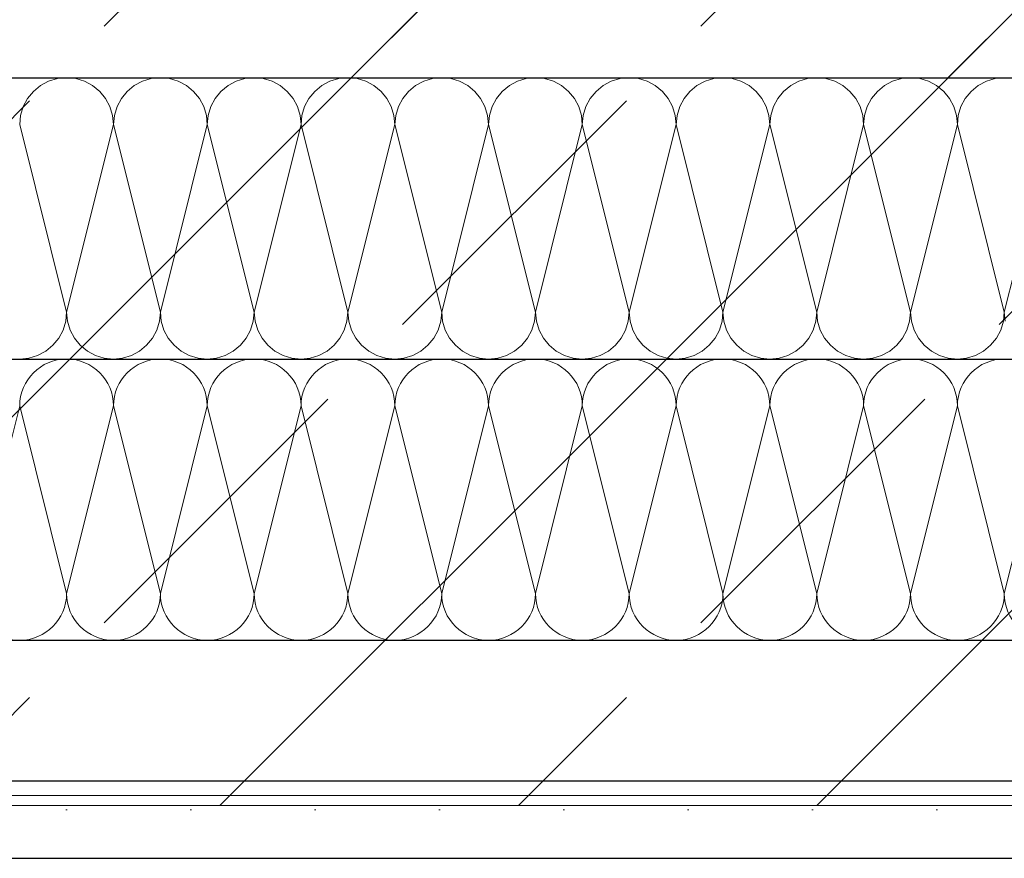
# Model space of a CAD drawing. Header units: metres. Extents: x -89 to 754, y -195 to 69.
# Tile 321 of 327: x 744.418 to 744.698, y -189.704 to -189.466. Entities that reach past the tile are written whole.
import ezdxf

# ---------------------------------------------------------------- set-up
doc = ezdxf.new("R2010")
doc.units = ezdxf.units.M
doc.header["$MEASUREMENT"] = 0
doc.layers.add('Neubau_10 Wand außen', color=7, linetype='Continuous')
pattern_1 = [(44.99999999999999, (711.8164932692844, -194.5164329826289), (-0.08485281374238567, 0.08485281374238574), []), (44.99999999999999, (711.7740668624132, -194.4740065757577), (-0.08485281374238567, 0.08485281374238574), [0.09, -0.03])]

# ---------------------------------------------------------------- blocks, each defined once
blk = doc.blocks.new('*X904', base_point=(711.8164932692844, -194.5164329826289))
at = {"layer": 'Neubau_10 Wand außen', "color": 8, "linetype": 'Continuous', "lineweight": 18}
for p, q in [((744.4051232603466, -189.628908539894), (744.41845659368, -189.5755752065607)), ((744.4317899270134, -189.628908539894), (744.41845659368, -189.5755752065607)), ((744.4317899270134, -189.628908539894), (744.4451232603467, -189.5755752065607)), ((744.45845659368, -189.628908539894), (744.4451232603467, -189.5755752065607)), ((744.45845659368, -189.628908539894), (744.4717899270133, -189.5755752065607)), ((744.4851232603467, -189.628908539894), (744.4717899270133, -189.5755752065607)), ((744.4851232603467, -189.628908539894), (744.49845659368, -189.5755752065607)), ((744.5117899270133, -189.628908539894), (744.49845659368, -189.5755752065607)), ((744.5117899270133, -189.628908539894), (744.5251232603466, -189.5755752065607)), ((744.5384565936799, -189.628908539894), (744.5251232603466, -189.5755752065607)), ((744.5384565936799, -189.628908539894), (744.5517899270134, -189.5755752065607)), ((744.5651232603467, -189.628908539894), (744.5517899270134, -189.5755752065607)), ((744.5651232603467, -189.628908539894), (744.57845659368, -189.5755752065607)), ((744.5917899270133, -189.628908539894), (744.57845659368, -189.5755752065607)), ((744.5917899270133, -189.628908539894), (744.6051232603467, -189.5755752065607)), ((744.61845659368, -189.628908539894), (744.6051232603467, -189.5755752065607)), ((744.61845659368, -189.628908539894), (744.6317899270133, -189.5755752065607)), ((744.6451232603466, -189.628908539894), (744.6317899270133, -189.5755752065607)), ((744.6451232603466, -189.628908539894), (744.65845659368, -189.5755752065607)), ((744.6717899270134, -189.628908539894), (744.65845659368, -189.5755752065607)), ((744.6717899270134, -189.628908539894), (744.6851232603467, -189.5755752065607)), ((744.69845659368, -189.628908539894), (744.6851232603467, -189.5755752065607)), ((744.69845659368, -189.628908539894), (744.7117899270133, -189.5755752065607))]:
    blk.add_line(p, q, dxfattribs=at)
for centre, radius, start, end in [((744.4317899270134, -189.5755752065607), 0.01333333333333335, 90, 180), ((744.4317899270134, -189.5755752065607), 0.01333333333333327, 0, 90), ((744.45845659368, -189.5755752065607), 0.01333333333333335, 90, 180), ((744.45845659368, -189.5755752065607), 0.01333333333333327, 0, 90), ((744.4851232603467, -189.5755752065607), 0.01333333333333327, 90, 180), ((744.4851232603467, -189.5755752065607), 0.01333333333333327, 0, 90), ((744.5117899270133, -189.5755752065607), 0.01333333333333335, 90, 180), ((744.5117899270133, -189.5755752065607), 0.01333333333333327, 0, 90), ((744.5384565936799, -189.5755752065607), 0.01333333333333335, 90, 180), ((744.5384565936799, -189.5755752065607), 0.01333333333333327, 0, 90), ((744.5651232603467, -189.5755752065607), 0.01333333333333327, 90, 180), ((744.5651232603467, -189.5755752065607), 0.01333333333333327, 0, 90), ((744.5917899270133, -189.5755752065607), 0.01333333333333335, 90, 180), ((744.5917899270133, -189.5755752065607), 0.01333333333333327, 0, 90), ((744.61845659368, -189.5755752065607), 0.01333333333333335, 90, 180), ((744.61845659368, -189.5755752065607), 0.01333333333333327, 0, 90), ((744.6451232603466, -189.5755752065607), 0.01333333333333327, 90, 180), ((744.6451232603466, -189.5755752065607), 0.01333333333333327, 0, 90), ((744.6717899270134, -189.5755752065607), 0.01333333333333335, 90, 180), ((744.6717899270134, -189.5755752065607), 0.01333333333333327, 0, 90), ((744.69845659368, -189.5755752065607), 0.01333333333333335, 90, 180), ((744.69845659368, -189.5755752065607), 0.01333333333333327, 0, 90), ((744.41845659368, -189.628908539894), 0.01333333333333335, 180, 270), ((744.41845659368, -189.628908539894), 0.01333333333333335, 270, 0), ((744.4451232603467, -189.628908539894), 0.01333333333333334, 180, 270), ((744.4451232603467, -189.628908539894), 0.01333333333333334, 270, 0), ((744.4717899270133, -189.628908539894), 0.01333333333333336, 180, 270), ((744.4717899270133, -189.628908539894), 0.01333333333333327, 270, 0), ((744.49845659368, -189.628908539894), 0.01333333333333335, 180, 270), ((744.49845659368, -189.628908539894), 0.01333333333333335, 270, 0), ((744.5251232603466, -189.628908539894), 0.01333333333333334, 180, 270), ((744.5251232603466, -189.628908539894), 0.01333333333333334, 270, 0), ((744.5517899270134, -189.628908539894), 0.01333333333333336, 180, 270), ((744.5517899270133, -189.628908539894), 0.01333333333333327, 270, 0), ((744.57845659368, -189.628908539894), 0.01333333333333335, 180, 270), ((744.57845659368, -189.628908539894), 0.01333333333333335, 270, 0), ((744.6051232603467, -189.628908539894), 0.01333333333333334, 180, 270), ((744.6051232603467, -189.628908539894), 0.01333333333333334, 270, 0), ((744.6317899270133, -189.628908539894), 0.01333333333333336, 180, 270), ((744.6317899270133, -189.628908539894), 0.01333333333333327, 270, 0), ((744.65845659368, -189.628908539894), 0.01333333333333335, 180, 270), ((744.65845659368, -189.628908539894), 0.01333333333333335, 270, 0), ((744.6851232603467, -189.628908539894), 0.01333333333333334, 180, 270), ((744.6851232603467, -189.628908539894), 0.01333333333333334, 270, 0), ((744.7117899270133, -189.628908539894), 0.01333333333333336, 180, 270)]:
    blk.add_arc(centre, radius, start, end, dxfattribs=at)
blk = doc.blocks.new('*X905', base_point=(711.8164932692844, -194.5164329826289))
at = {"layer": 'Neubau_10 Wand außen', "color": 8, "linetype": 'Continuous', "lineweight": 18}
for p, q in [((744.4266874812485, -189.4832568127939), (744.4243823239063, -189.4844889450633)), ((744.4291887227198, -189.4824980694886), (744.4266874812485, -189.4832568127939)), ((744.4317899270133, -189.4822418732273), (744.4291887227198, -189.4824980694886)), ((744.4343911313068, -189.4824980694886), (744.4317899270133, -189.4822418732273)), ((744.4368923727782, -189.4832568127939), (744.4343911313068, -189.4824980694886)), ((744.4391975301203, -189.4844889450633), (744.4368923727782, -189.4832568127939)), ((744.4533541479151, -189.4832568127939), (744.451048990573, -189.4844889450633)), ((744.4558553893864, -189.4824980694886), (744.4533541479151, -189.4832568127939)), ((744.45845659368, -189.4822418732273), (744.4558553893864, -189.4824980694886)), ((744.4610577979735, -189.4824980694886), (744.45845659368, -189.4822418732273)), ((744.4635590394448, -189.4832568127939), (744.4610577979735, -189.4824980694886)), ((744.4658641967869, -189.4844889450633), (744.4635590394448, -189.4832568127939)), ((744.4800208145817, -189.4832568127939), (744.4777156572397, -189.4844889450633)), ((744.4825220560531, -189.4824980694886), (744.4800208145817, -189.4832568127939)), ((744.4851232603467, -189.4822418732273), (744.4825220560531, -189.4824980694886)), ((744.4877244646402, -189.4824980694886), (744.4851232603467, -189.4822418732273)), ((744.4902257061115, -189.4832568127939), (744.4877244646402, -189.4824980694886)), ((744.4925308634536, -189.4844889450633), (744.4902257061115, -189.4832568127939)), ((744.5066874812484, -189.4832568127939), (744.5043823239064, -189.4844889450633)), ((744.5091887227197, -189.4824980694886), (744.5066874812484, -189.4832568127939)), ((744.5117899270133, -189.4822418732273), (744.5091887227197, -189.4824980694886)), ((744.5143911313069, -189.4824980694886), (744.5117899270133, -189.4822418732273)), ((744.5168923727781, -189.4832568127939), (744.5143911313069, -189.4824980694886)), ((744.5191975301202, -189.4844889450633), (744.5168923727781, -189.4832568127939)), ((744.5333541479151, -189.4832568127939), (744.531048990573, -189.4844889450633)), ((744.5358553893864, -189.4824980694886), (744.5333541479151, -189.4832568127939)), ((744.5384565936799, -189.4822418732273), (744.5358553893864, -189.4824980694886)), ((744.5410577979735, -189.4824980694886), (744.5384565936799, -189.4822418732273)), ((744.5435590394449, -189.4832568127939), (744.5410577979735, -189.4824980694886)), ((744.5458641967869, -189.4844889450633), (744.5435590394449, -189.4832568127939)), ((744.5600208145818, -189.4832568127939), (744.5577156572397, -189.4844889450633)), ((744.5625220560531, -189.4824980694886), (744.5600208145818, -189.4832568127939)), ((744.5651232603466, -189.4822418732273), (744.5625220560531, -189.4824980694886)), ((744.5677244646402, -189.4824980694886), (744.5651232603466, -189.4822418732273)), ((744.5702257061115, -189.4832568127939), (744.5677244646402, -189.4824980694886)), ((744.5725308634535, -189.4844889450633), (744.5702257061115, -189.4832568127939)), ((744.5866874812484, -189.4832568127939), (744.5843823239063, -189.4844889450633)), ((744.5891887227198, -189.4824980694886), (744.5866874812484, -189.4832568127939)), ((744.5917899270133, -189.4822418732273), (744.5891887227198, -189.4824980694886)), ((744.5943911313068, -189.4824980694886), (744.5917899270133, -189.4822418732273)), ((744.5968923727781, -189.4832568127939), (744.5943911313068, -189.4824980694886)), ((744.5991975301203, -189.4844889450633), (744.5968923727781, -189.4832568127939)), ((744.6133541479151, -189.4832568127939), (744.6110489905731, -189.4844889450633)), ((744.6158553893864, -189.4824980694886), (744.6133541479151, -189.4832568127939)), ((744.61845659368, -189.4822418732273), (744.6158553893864, -189.4824980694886)), ((744.6210577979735, -189.4824980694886), (744.61845659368, -189.4822418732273)), ((744.6235590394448, -189.4832568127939), (744.6210577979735, -189.4824980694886)), ((744.6258641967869, -189.4844889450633), (744.6235590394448, -189.4832568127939)), ((744.6400208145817, -189.4832568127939), (744.6377156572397, -189.4844889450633)), ((744.642522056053, -189.4824980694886), (744.6400208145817, -189.4832568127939)), ((744.6451232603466, -189.4822418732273), (744.642522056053, -189.4824980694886)), ((744.6477244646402, -189.4824980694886), (744.6451232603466, -189.4822418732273)), ((744.6502257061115, -189.4832568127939), (744.6477244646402, -189.4824980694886)), ((744.6525308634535, -189.4844889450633), (744.6502257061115, -189.4832568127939)), ((744.6666874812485, -189.4832568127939), (744.6643823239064, -189.4844889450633)), ((744.6691887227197, -189.4824980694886), (744.6666874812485, -189.4832568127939)), ((744.6717899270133, -189.4822418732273), (744.6691887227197, -189.4824980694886)), ((744.6743911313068, -189.4824980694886), (744.6717899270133, -189.4822418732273)), ((744.6768923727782, -189.4832568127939), (744.6743911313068, -189.4824980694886)), ((744.6791975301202, -189.4844889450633), (744.6768923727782, -189.4832568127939)), ((744.6933541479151, -189.4832568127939), (744.691048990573, -189.4844889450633)), ((744.6958553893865, -189.4824980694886), (744.6933541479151, -189.4832568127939)), ((744.6984565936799, -189.4822418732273), (744.6958553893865, -189.4824980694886)), ((744.7010577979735, -189.4824980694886), (744.69845659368, -189.4822418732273)), ((744.4223618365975, -189.4861471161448), (744.4207036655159, -189.4881676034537)), ((744.4243823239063, -189.4844889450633), (744.4223618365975, -189.4861471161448)), ((744.4412180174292, -189.4861471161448), (744.4391975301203, -189.4844889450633)), ((744.4428761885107, -189.4881676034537), (744.4412180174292, -189.4861471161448)), ((744.4490285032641, -189.4861471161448), (744.4473703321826, -189.4881676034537)), ((744.451048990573, -189.4844889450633), (744.4490285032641, -189.4861471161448)), ((744.4678846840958, -189.4861471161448), (744.4658641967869, -189.4844889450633)), ((744.4695428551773, -189.4881676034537), (744.4678846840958, -189.4861471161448)), ((744.4756951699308, -189.4861471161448), (744.4740369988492, -189.4881676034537)), ((744.4777156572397, -189.4844889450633), (744.4756951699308, -189.4861471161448)), ((744.4945513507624, -189.4861471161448), (744.4925308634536, -189.4844889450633)), ((744.496209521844, -189.4881676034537), (744.4945513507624, -189.4861471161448)), ((744.5023618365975, -189.4861471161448), (744.500703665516, -189.4881676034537)), ((744.5043823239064, -189.4844889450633), (744.5023618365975, -189.4861471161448)), ((744.5212180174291, -189.4861471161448), (744.5191975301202, -189.4844889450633)), ((744.5228761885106, -189.4881676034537), (744.5212180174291, -189.4861471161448)), ((744.5290285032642, -189.4861471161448), (744.5273703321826, -189.4881676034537)), ((744.531048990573, -189.4844889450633), (744.5290285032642, -189.4861471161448)), ((744.5478846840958, -189.4861471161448), (744.5458641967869, -189.4844889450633)), ((744.5495428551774, -189.4881676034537), (744.5478846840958, -189.4861471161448)), ((744.5556951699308, -189.4861471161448), (744.5540369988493, -189.4881676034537)), ((744.5577156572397, -189.4844889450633), (744.5556951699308, -189.4861471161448)), ((744.5745513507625, -189.4861471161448), (744.5725308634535, -189.4844889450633)), ((744.576209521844, -189.4881676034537), (744.5745513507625, -189.4861471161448)), ((744.5823618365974, -189.4861471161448), (744.5807036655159, -189.4881676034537)), ((744.5843823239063, -189.4844889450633), (744.5823618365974, -189.4861471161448)), ((744.6012180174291, -189.4861471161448), (744.5991975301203, -189.4844889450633)), ((744.6028761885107, -189.4881676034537), (744.6012180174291, -189.4861471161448)), ((744.6090285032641, -189.4861471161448), (744.6073703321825, -189.4881676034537)), ((744.6110489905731, -189.4844889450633), (744.6090285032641, -189.4861471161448)), ((744.6278846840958, -189.4861471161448), (744.6258641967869, -189.4844889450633)), ((744.6295428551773, -189.4881676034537), (744.6278846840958, -189.4861471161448)), ((744.6356951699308, -189.4861471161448), (744.6340369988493, -189.4881676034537)), ((744.6377156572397, -189.4844889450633), (744.6356951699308, -189.4861471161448)), ((744.6545513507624, -189.4861471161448), (744.6525308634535, -189.4844889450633)), ((744.656209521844, -189.4881676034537), (744.6545513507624, -189.4861471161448)), ((744.6623618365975, -189.4861471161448), (744.6607036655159, -189.4881676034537)), ((744.6643823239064, -189.4844889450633), (744.6623618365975, -189.4861471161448)), ((744.6812180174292, -189.4861471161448), (744.6791975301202, -189.4844889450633)), ((744.6828761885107, -189.4881676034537), (744.6812180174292, -189.4861471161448)), ((744.6890285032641, -189.4861471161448), (744.6873703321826, -189.4881676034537)), ((744.691048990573, -189.4844889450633), (744.6890285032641, -189.4861471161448)), ((744.4207036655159, -189.4881676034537), (744.4194715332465, -189.4904727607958)), ((744.4441083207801, -189.4904727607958), (744.4428761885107, -189.4881676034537)), ((744.4473703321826, -189.4881676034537), (744.4461381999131, -189.4904727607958)), ((744.4707749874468, -189.4904727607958), (744.4695428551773, -189.4881676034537)), ((744.4740369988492, -189.4881676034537), (744.4728048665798, -189.4904727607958)), ((744.4974416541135, -189.4904727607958), (744.496209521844, -189.4881676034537)), ((744.500703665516, -189.4881676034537), (744.4994715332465, -189.4904727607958)), ((744.5241083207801, -189.4904727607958), (744.5228761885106, -189.4881676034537)), ((744.5273703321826, -189.4881676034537), (744.5261381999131, -189.4904727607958)), ((744.5507749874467, -189.4904727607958), (744.5495428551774, -189.4881676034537)), ((744.5540369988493, -189.4881676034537), (744.5528048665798, -189.4904727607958)), ((744.5774416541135, -189.4904727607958), (744.576209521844, -189.4881676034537)), ((744.5807036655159, -189.4881676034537), (744.5794715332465, -189.4904727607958)), ((744.6041083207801, -189.4904727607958), (744.6028761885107, -189.4881676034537)), ((744.6073703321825, -189.4881676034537), (744.6061381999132, -189.4904727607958)), ((744.6307749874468, -189.4904727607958), (744.6295428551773, -189.4881676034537)), ((744.6340369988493, -189.4881676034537), (744.6328048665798, -189.4904727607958)), ((744.6574416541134, -189.4904727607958), (744.656209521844, -189.4881676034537)), ((744.6607036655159, -189.4881676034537), (744.6594715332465, -189.4904727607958)), ((744.6841083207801, -189.4904727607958), (744.6828761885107, -189.4881676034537)), ((744.6873703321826, -189.4881676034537), (744.6861381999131, -189.4904727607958)), ((744.4194715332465, -189.4904727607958), (744.4187127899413, -189.4929740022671)), ((744.4448670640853, -189.4929740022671), (744.4441083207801, -189.4904727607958)), ((744.4461381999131, -189.4904727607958), (744.445379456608, -189.4929740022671)), ((744.471533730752, -189.4929740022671), (744.4707749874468, -189.4904727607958)), ((744.4728048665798, -189.4904727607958), (744.4720461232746, -189.4929740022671)), ((744.4982003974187, -189.4929740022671), (744.4974416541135, -189.4904727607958)), ((744.4994715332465, -189.4904727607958), (744.4987127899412, -189.4929740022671)), ((744.5248670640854, -189.4929740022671), (744.5241083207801, -189.4904727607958)), ((744.5261381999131, -189.4904727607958), (744.5253794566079, -189.4929740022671)), ((744.551533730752, -189.4929740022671), (744.5507749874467, -189.4904727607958)), ((744.5528048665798, -189.4904727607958), (744.5520461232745, -189.4929740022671)), ((744.5782003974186, -189.4929740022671), (744.5774416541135, -189.4904727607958)), ((744.5794715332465, -189.4904727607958), (744.5787127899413, -189.4929740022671)), ((744.6048670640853, -189.4929740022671), (744.6041083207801, -189.4904727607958)), ((744.6061381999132, -189.4904727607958), (744.6053794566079, -189.4929740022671)), ((744.631533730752, -189.4929740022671), (744.6307749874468, -189.4904727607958)), ((744.6328048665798, -189.4904727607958), (744.6320461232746, -189.4929740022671)), ((744.6582003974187, -189.4929740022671), (744.6574416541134, -189.4904727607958)), ((744.6594715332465, -189.4904727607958), (744.6587127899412, -189.4929740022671)), ((744.6848670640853, -189.4929740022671), (744.6841083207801, -189.4904727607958)), ((744.6861381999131, -189.4904727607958), (744.685379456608, -189.4929740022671)), ((744.4187127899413, -189.4929740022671), (744.4184565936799, -189.4955752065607)), ((744.4317899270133, -189.548908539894), (744.4184565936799, -189.4955752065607)), ((744.4317899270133, -189.548908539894), (744.4451232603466, -189.4955752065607)), ((744.4451232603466, -189.4955752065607), (744.4448670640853, -189.4929740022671)), ((744.445379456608, -189.4929740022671), (744.4451232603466, -189.4955752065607)), ((744.45845659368, -189.548908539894), (744.4451232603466, -189.4955752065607)), ((744.45845659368, -189.548908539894), (744.4717899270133, -189.4955752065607)), ((744.4717899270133, -189.4955752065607), (744.471533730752, -189.4929740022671)), ((744.4720461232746, -189.4929740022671), (744.4717899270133, -189.4955752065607)), ((744.4851232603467, -189.548908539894), (744.4717899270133, -189.4955752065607)), ((744.4851232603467, -189.548908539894), (744.49845659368, -189.4955752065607)), ((744.49845659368, -189.4955752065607), (744.4982003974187, -189.4929740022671)), ((744.4987127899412, -189.4929740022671), (744.49845659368, -189.4955752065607)), ((744.5117899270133, -189.548908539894), (744.49845659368, -189.4955752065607)), ((744.5117899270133, -189.548908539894), (744.5251232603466, -189.4955752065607)), ((744.5251232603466, -189.4955752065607), (744.5248670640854, -189.4929740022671)), ((744.5253794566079, -189.4929740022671), (744.5251232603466, -189.4955752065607)), ((744.5384565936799, -189.548908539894), (744.5251232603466, -189.4955752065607)), ((744.5384565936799, -189.548908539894), (744.5517899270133, -189.4955752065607)), ((744.5517899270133, -189.4955752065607), (744.551533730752, -189.4929740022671)), ((744.5520461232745, -189.4929740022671), (744.5517899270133, -189.4955752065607)), ((744.5651232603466, -189.548908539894), (744.5517899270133, -189.4955752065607)), ((744.5651232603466, -189.548908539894), (744.5784565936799, -189.4955752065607)), ((744.5784565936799, -189.4955752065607), (744.5782003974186, -189.4929740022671)), ((744.5787127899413, -189.4929740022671), (744.5784565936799, -189.4955752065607)), ((744.5917899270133, -189.548908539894), (744.5784565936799, -189.4955752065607)), ((744.5917899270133, -189.548908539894), (744.6051232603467, -189.4955752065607)), ((744.6051232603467, -189.4955752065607), (744.6048670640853, -189.4929740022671)), ((744.6053794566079, -189.4929740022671), (744.6051232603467, -189.4955752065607)), ((744.61845659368, -189.548908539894), (744.6051232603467, -189.4955752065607)), ((744.61845659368, -189.548908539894), (744.6317899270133, -189.4955752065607)), ((744.6317899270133, -189.4955752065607), (744.631533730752, -189.4929740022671)), ((744.6320461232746, -189.4929740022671), (744.6317899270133, -189.4955752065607)), ((744.6451232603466, -189.548908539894), (744.6317899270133, -189.4955752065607)), ((744.6451232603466, -189.548908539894), (744.65845659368, -189.4955752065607)), ((744.65845659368, -189.4955752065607), (744.6582003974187, -189.4929740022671)), ((744.6587127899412, -189.4929740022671), (744.65845659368, -189.4955752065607)), ((744.6717899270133, -189.548908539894), (744.65845659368, -189.4955752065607)), ((744.6717899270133, -189.548908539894), (744.6851232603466, -189.4955752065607)), ((744.6851232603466, -189.4955752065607), (744.6848670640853, -189.4929740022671)), ((744.685379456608, -189.4929740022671), (744.6851232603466, -189.4955752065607)), ((744.6984565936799, -189.548908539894), (744.6851232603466, -189.4955752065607)), ((744.69845659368, -189.548908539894), (744.7117899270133, -189.4955752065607)), ((744.4307749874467, -189.5540109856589), (744.431533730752, -189.5515097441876)), ((744.431533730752, -189.5515097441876), (744.4317899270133, -189.548908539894)), ((744.4317899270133, -189.548908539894), (744.4320461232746, -189.5515097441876)), ((744.4320461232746, -189.5515097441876), (744.4328048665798, -189.5540109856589)), ((744.4574416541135, -189.5540109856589), (744.4582003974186, -189.5515097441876)), ((744.4582003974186, -189.5515097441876), (744.45845659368, -189.548908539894)), ((744.45845659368, -189.548908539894), (744.4587127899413, -189.5515097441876)), ((744.4587127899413, -189.5515097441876), (744.4594715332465, -189.5540109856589)), ((744.4841083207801, -189.5540109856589), (744.4848670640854, -189.5515097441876)), ((744.4848670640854, -189.5515097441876), (744.4851232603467, -189.548908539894)), ((744.4851232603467, -189.548908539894), (744.4853794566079, -189.5515097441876)), ((744.4853794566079, -189.5515097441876), (744.4861381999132, -189.5540109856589)), ((744.5107749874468, -189.5540109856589), (744.511533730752, -189.5515097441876)), ((744.511533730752, -189.5515097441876), (744.5117899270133, -189.548908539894)), ((744.5117899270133, -189.548908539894), (744.5120461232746, -189.5515097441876)), ((744.5120461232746, -189.5515097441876), (744.5128048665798, -189.5540109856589)), ((744.5374416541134, -189.5540109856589), (744.5382003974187, -189.5515097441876)), ((744.5382003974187, -189.5515097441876), (744.5384565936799, -189.548908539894)), ((744.5384565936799, -189.548908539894), (744.5387127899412, -189.5515097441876)), ((744.5387127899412, -189.5515097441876), (744.5394715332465, -189.5540109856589)), ((744.5641083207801, -189.5540109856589), (744.5648670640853, -189.5515097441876)), ((744.5648670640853, -189.5515097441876), (744.5651232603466, -189.548908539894)), ((744.5651232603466, -189.548908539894), (744.565379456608, -189.5515097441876)), ((744.565379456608, -189.5515097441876), (744.5661381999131, -189.5540109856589)), ((744.5907749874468, -189.5540109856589), (744.591533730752, -189.5515097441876)), ((744.591533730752, -189.5515097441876), (744.5917899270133, -189.548908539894)), ((744.5917899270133, -189.548908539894), (744.5920461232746, -189.5515097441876)), ((744.5920461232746, -189.5515097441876), (744.5928048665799, -189.5540109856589)), ((744.6174416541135, -189.5540109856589), (744.6182003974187, -189.5515097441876)), ((744.6182003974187, -189.5515097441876), (744.61845659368, -189.548908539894)), ((744.61845659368, -189.548908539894), (744.6187127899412, -189.5515097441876)), ((744.6187127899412, -189.5515097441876), (744.6194715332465, -189.5540109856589)), ((744.6441083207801, -189.5540109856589), (744.6448670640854, -189.5515097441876)), ((744.6448670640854, -189.5515097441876), (744.6451232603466, -189.548908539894)), ((744.6451232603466, -189.548908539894), (744.6453794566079, -189.5515097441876)), ((744.6453794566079, -189.5515097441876), (744.6461381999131, -189.5540109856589)), ((744.6707749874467, -189.5540109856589), (744.671533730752, -189.5515097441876)), ((744.671533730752, -189.5515097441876), (744.6717899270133, -189.548908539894)), ((744.6717899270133, -189.548908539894), (744.6720461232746, -189.5515097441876)), ((744.6720461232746, -189.5515097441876), (744.6728048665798, -189.5540109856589)), ((744.6974416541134, -189.5540109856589), (744.6982003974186, -189.5515097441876)), ((744.6982003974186, -189.5515097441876), (744.6984565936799, -189.548908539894)), ((744.69845659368, -189.548908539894), (744.6987127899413, -189.5515097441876)), ((744.4295428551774, -189.5563161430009), (744.4307749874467, -189.5540109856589)), ((744.4328048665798, -189.5540109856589), (744.4340369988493, -189.5563161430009)), ((744.456209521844, -189.5563161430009), (744.4574416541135, -189.5540109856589)), ((744.4594715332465, -189.5540109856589), (744.4607036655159, -189.5563161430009)), ((744.4828761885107, -189.5563161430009), (744.4841083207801, -189.5540109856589)), ((744.4861381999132, -189.5540109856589), (744.4873703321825, -189.5563161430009)), ((744.5095428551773, -189.5563161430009), (744.5107749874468, -189.5540109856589)), ((744.5128048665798, -189.5540109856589), (744.5140369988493, -189.5563161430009)), ((744.536209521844, -189.5563161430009), (744.5374416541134, -189.5540109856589)), ((744.5394715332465, -189.5540109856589), (744.5407036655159, -189.5563161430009)), ((744.5628761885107, -189.5563161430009), (744.5641083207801, -189.5540109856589)), ((744.5661381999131, -189.5540109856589), (744.5673703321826, -189.5563161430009)), ((744.5895428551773, -189.5563161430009), (744.5907749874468, -189.5540109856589)), ((744.5928048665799, -189.5540109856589), (744.5940369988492, -189.5563161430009)), ((744.616209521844, -189.5563161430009), (744.6174416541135, -189.5540109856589)), ((744.6194715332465, -189.5540109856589), (744.620703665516, -189.5563161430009)), ((744.6428761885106, -189.5563161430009), (744.6441083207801, -189.5540109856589)), ((744.6461381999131, -189.5540109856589), (744.6473703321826, -189.5563161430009)), ((744.6695428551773, -189.5563161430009), (744.6707749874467, -189.5540109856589)), ((744.6728048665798, -189.5540109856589), (744.6740369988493, -189.5563161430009)), ((744.696209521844, -189.5563161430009), (744.6974416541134, -189.5540109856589)), ((744.4278846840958, -189.5583366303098), (744.4295428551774, -189.5563161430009)), ((744.4340369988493, -189.5563161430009), (744.4356951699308, -189.5583366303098)), ((744.4545513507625, -189.5583366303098), (744.456209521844, -189.5563161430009)), ((744.4607036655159, -189.5563161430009), (744.4623618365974, -189.5583366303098)), ((744.4812180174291, -189.5583366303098), (744.4828761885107, -189.5563161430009)), ((744.4873703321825, -189.5563161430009), (744.4890285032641, -189.5583366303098)), ((744.5078846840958, -189.5583366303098), (744.5095428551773, -189.5563161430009)), ((744.5140369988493, -189.5563161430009), (744.5156951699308, -189.5583366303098)), ((744.5345513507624, -189.5583366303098), (744.536209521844, -189.5563161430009)), ((744.5407036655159, -189.5563161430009), (744.5423618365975, -189.5583366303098)), ((744.5612180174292, -189.5583366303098), (744.5628761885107, -189.5563161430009)), ((744.5673703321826, -189.5563161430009), (744.5690285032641, -189.5583366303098)), ((744.5878846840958, -189.5583366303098), (744.5895428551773, -189.5563161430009)), ((744.5940369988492, -189.5563161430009), (744.5956951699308, -189.5583366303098)), ((744.6145513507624, -189.5583366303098), (744.616209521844, -189.5563161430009)), ((744.620703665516, -189.5563161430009), (744.6223618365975, -189.5583366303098)), ((744.6412180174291, -189.5583366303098), (744.6428761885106, -189.5563161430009)), ((744.6473703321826, -189.5563161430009), (744.6490285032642, -189.5583366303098)), ((744.6678846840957, -189.5583366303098), (744.6695428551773, -189.5563161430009)), ((744.6740369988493, -189.5563161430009), (744.6756951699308, -189.5583366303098)), ((744.6945513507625, -189.5583366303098), (744.696209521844, -189.5563161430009)), ((744.4235590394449, -189.5612269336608), (744.4258641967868, -189.5599948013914)), ((744.4258641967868, -189.5599948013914), (744.4278846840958, -189.5583366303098)), ((744.4356951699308, -189.5583366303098), (744.4377156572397, -189.5599948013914)), ((744.4377156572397, -189.5599948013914), (744.4400208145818, -189.5612269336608)), ((744.4502257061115, -189.5612269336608), (744.4525308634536, -189.5599948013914)), ((744.4525308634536, -189.5599948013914), (744.4545513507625, -189.5583366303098)), ((744.4623618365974, -189.5583366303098), (744.4643823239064, -189.5599948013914)), ((744.4643823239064, -189.5599948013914), (744.4666874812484, -189.5612269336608)), ((744.4768923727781, -189.5612269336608), (744.4791975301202, -189.5599948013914)), ((744.4791975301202, -189.5599948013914), (744.4812180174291, -189.5583366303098)), ((744.4890285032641, -189.5583366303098), (744.4910489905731, -189.5599948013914)), ((744.4910489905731, -189.5599948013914), (744.493354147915, -189.5612269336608)), ((744.5035590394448, -189.5612269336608), (744.5058641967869, -189.5599948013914)), ((744.5058641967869, -189.5599948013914), (744.5078846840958, -189.5583366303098)), ((744.5156951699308, -189.5583366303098), (744.5177156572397, -189.5599948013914)), ((744.5177156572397, -189.5599948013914), (744.5200208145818, -189.5612269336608)), ((744.5302257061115, -189.5612269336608), (744.5325308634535, -189.5599948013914)), ((744.5325308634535, -189.5599948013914), (744.5345513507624, -189.5583366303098)), ((744.5423618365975, -189.5583366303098), (744.5443823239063, -189.5599948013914)), ((744.5443823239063, -189.5599948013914), (744.5466874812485, -189.5612269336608)), ((744.5568923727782, -189.5612269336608), (744.5591975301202, -189.5599948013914)), ((744.5591975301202, -189.5599948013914), (744.5612180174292, -189.5583366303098)), ((744.5690285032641, -189.5583366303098), (744.571048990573, -189.5599948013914)), ((744.571048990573, -189.5599948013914), (744.5733541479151, -189.5612269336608)), ((744.5835590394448, -189.5612269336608), (744.5858641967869, -189.5599948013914)), ((744.5858641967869, -189.5599948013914), (744.5878846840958, -189.5583366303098)), ((744.5956951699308, -189.5583366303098), (744.5977156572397, -189.5599948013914)), ((744.5977156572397, -189.5599948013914), (744.6000208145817, -189.5612269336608)), ((744.6102257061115, -189.5612269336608), (744.6125308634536, -189.5599948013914)), ((744.6125308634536, -189.5599948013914), (744.6145513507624, -189.5583366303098)), ((744.6223618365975, -189.5583366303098), (744.6243823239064, -189.5599948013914)), ((744.6243823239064, -189.5599948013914), (744.6266874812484, -189.5612269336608)), ((744.6368923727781, -189.5612269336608), (744.6391975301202, -189.5599948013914)), ((744.6391975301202, -189.5599948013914), (744.6412180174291, -189.5583366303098)), ((744.6490285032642, -189.5583366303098), (744.651048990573, -189.5599948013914)), ((744.651048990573, -189.5599948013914), (744.6533541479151, -189.5612269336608)), ((744.6635590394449, -189.5612269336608), (744.6658641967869, -189.5599948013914)), ((744.6658641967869, -189.5599948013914), (744.6678846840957, -189.5583366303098)), ((744.6756951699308, -189.5583366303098), (744.6777156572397, -189.5599948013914)), ((744.6777156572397, -189.5599948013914), (744.6800208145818, -189.5612269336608)), ((744.6902257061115, -189.5612269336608), (744.6925308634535, -189.5599948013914)), ((744.6925308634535, -189.5599948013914), (744.6945513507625, -189.5583366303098)), ((744.4184565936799, -189.5622418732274), (744.4210577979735, -189.5619856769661)), ((744.4210577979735, -189.5619856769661), (744.4235590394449, -189.5612269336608)), ((744.4400208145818, -189.5612269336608), (744.4425220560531, -189.5619856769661)), ((744.4425220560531, -189.5619856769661), (744.4451232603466, -189.5622418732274)), ((744.4451232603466, -189.5622418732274), (744.4477244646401, -189.5619856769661)), ((744.4477244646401, -189.5619856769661), (744.4502257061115, -189.5612269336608)), ((744.4666874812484, -189.5612269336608), (744.4691887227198, -189.5619856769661)), ((744.4691887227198, -189.5619856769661), (744.4717899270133, -189.5622418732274)), ((744.4717899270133, -189.5622418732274), (744.4743911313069, -189.5619856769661)), ((744.4743911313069, -189.5619856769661), (744.4768923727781, -189.5612269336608)), ((744.493354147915, -189.5612269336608), (744.4958553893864, -189.5619856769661)), ((744.4958553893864, -189.5619856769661), (744.49845659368, -189.5622418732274)), ((744.49845659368, -189.5622418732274), (744.5010577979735, -189.5619856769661)), ((744.5010577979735, -189.5619856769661), (744.5035590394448, -189.5612269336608)), ((744.5200208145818, -189.5612269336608), (744.522522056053, -189.5619856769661)), ((744.522522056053, -189.5619856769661), (744.5251232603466, -189.5622418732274)), ((744.5251232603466, -189.5622418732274), (744.5277244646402, -189.5619856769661)), ((744.5277244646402, -189.5619856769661), (744.5302257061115, -189.5612269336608)), ((744.5466874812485, -189.5612269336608), (744.5491887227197, -189.5619856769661)), ((744.5491887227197, -189.5619856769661), (744.5517899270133, -189.5622418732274)), ((744.5517899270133, -189.5622418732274), (744.5543911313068, -189.5619856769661)), ((744.5543911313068, -189.5619856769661), (744.5568923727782, -189.5612269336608)), ((744.5733541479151, -189.5612269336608), (744.5758553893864, -189.5619856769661)), ((744.5758553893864, -189.5619856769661), (744.5784565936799, -189.5622418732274)), ((744.5784565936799, -189.5622418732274), (744.5810577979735, -189.5619856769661)), ((744.5810577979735, -189.5619856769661), (744.5835590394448, -189.5612269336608)), ((744.6000208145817, -189.5612269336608), (744.6025220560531, -189.5619856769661)), ((744.6025220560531, -189.5619856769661), (744.6051232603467, -189.5622418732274)), ((744.6051232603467, -189.5622418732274), (744.6077244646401, -189.5619856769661)), ((744.6077244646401, -189.5619856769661), (744.6102257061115, -189.5612269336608)), ((744.6266874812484, -189.5612269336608), (744.6291887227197, -189.5619856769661)), ((744.6291887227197, -189.5619856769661), (744.6317899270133, -189.5622418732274)), ((744.6317899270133, -189.5622418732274), (744.6343911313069, -189.5619856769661)), ((744.6343911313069, -189.5619856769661), (744.6368923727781, -189.5612269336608)), ((744.6533541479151, -189.5612269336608), (744.6558553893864, -189.5619856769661)), ((744.6558553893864, -189.5619856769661), (744.65845659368, -189.5622418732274)), ((744.65845659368, -189.5622418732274), (744.6610577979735, -189.5619856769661)), ((744.6610577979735, -189.5619856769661), (744.6635590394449, -189.5612269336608)), ((744.6800208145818, -189.5612269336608), (744.6825220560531, -189.5619856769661)), ((744.6825220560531, -189.5619856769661), (744.6851232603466, -189.5622418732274)), ((744.6851232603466, -189.5622418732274), (744.6877244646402, -189.5619856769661)), ((744.6877244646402, -189.5619856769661), (744.6902257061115, -189.5612269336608))]:
    blk.add_line(p, q, dxfattribs=at)

msp = doc.modelspace()

# ---------------------------------------------------------------- hatches: boundary and pattern name
at = {"layer": 'Neubau_10 Wand außen', "linetype": 'Continuous', "lineweight": 13}
h = msp.add_hatch(dxfattribs=at)
h.set_pattern_fill('Beton_Stahlbeton_0002', style=0, pattern_type=2)
h.set_pattern_definition(pattern_1)
h.paths.add_polyline_path([(745.2273779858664, -189.2422418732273), (744.2273779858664, -189.2422418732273), (744.2273779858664, -189.4822418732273), (745.2273779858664, -189.4822418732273)])
h = msp.add_hatch(dxfattribs=at)
h.set_pattern_fill('Beton_Stahlbeton_0002', style=0, pattern_type=2)
h.set_pattern_definition(pattern_1)
h.paths.add_polyline_path([(745.2273779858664, -189.6892418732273), (744.2273779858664, -189.6892418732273), (744.2273779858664, -189.4492418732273), (745.2273779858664, -189.4492418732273)])
at = {"layer": 'Neubau_10 Wand außen', "linetype": 'Continuous', "lineweight": 18}
h = msp.add_hatch(dxfattribs=at)
h.set_pattern_fill('Holzwerkstoff_Sperrholz__D1', color=8, style=0, pattern_type=2)
h.set_pattern_definition([(0, (711.8164932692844, -194.5164329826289), (0, 0.0300000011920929), [])])
h.paths.add_polyline_path([(744.2273779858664, -189.7042418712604), (745.2273779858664, -189.7042418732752), (745.2273779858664, -189.6822418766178), (744.2273779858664, -189.6822418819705)])
at = {"layer": 'Neubau_10 Wand außen', "linetype": 'Continuous', "lineweight": 13}
h = msp.add_hatch(dxfattribs=at)
h.set_pattern_fill('Gips_0002', style=0, pattern_type=2)
h.set_pattern_definition([(45, (711.8164932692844, -194.5164329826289), (-0.01767766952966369, 0.01767766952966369), [0, -0.025])])
h.paths.add_polyline_path([(745.2273779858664, -189.7042418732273), (744.2273779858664, -189.7042418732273), (744.2273779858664, -189.6892418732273), (745.2273779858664, -189.6892418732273)])

# ---------------------------------------------------------------- linework, layer by layer
at = {"layer": 'Neubau_10 Wand außen', "color": 7, "linetype": 'Continuous', "lineweight": 25}
for p, q in [((744.2273779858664, -189.4822418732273), (745.2273779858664, -189.4822418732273)), ((744.2273779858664, -189.5622418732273), (745.2273779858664, -189.5622418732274)), ((744.2273779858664, -189.6422418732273), (745.2273779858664, -189.6422418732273)), ((744.2273779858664, -189.6822418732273), (745.2273779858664, -189.6822418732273))]:
    msp.add_line(p, q, dxfattribs=at)
at = {"layer": 'Neubau_10 Wand außen', "color": 7, "linetype": 'Continuous', "lineweight": 18}
msp.add_line((745.2273779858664, -189.6892418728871), (744.2273779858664, -189.6892418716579), dxfattribs=at)
at = {"layer": 'Neubau_10 Wand außen', "color": 7, "linetype": 'Continuous', "lineweight": 25}
msp.add_lwpolyline([(744.2273779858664, -189.7042418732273), (745.2273779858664, -189.7042418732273)], dxfattribs=at)
at = {"layer": 'Neubau_10 Wand außen', "color": 7, "linetype": 'Continuous', "lineweight": 18}
msp.add_lwpolyline([(745.2273779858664, -189.7042418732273), (744.2273779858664, -189.7042418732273)], dxfattribs=at)

# ---------------------------------------------------------------- block references
at = {"layer": 'Neubau_10 Wand außen', "color": 8, "linetype": 'Continuous', "lineweight": 18}
for name in ['*X905', '*X904']:
    msp.add_blockref(name, (711.8164932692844, -194.5164329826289), dxfattribs=at)

doc.saveas('drawing.dxf')
